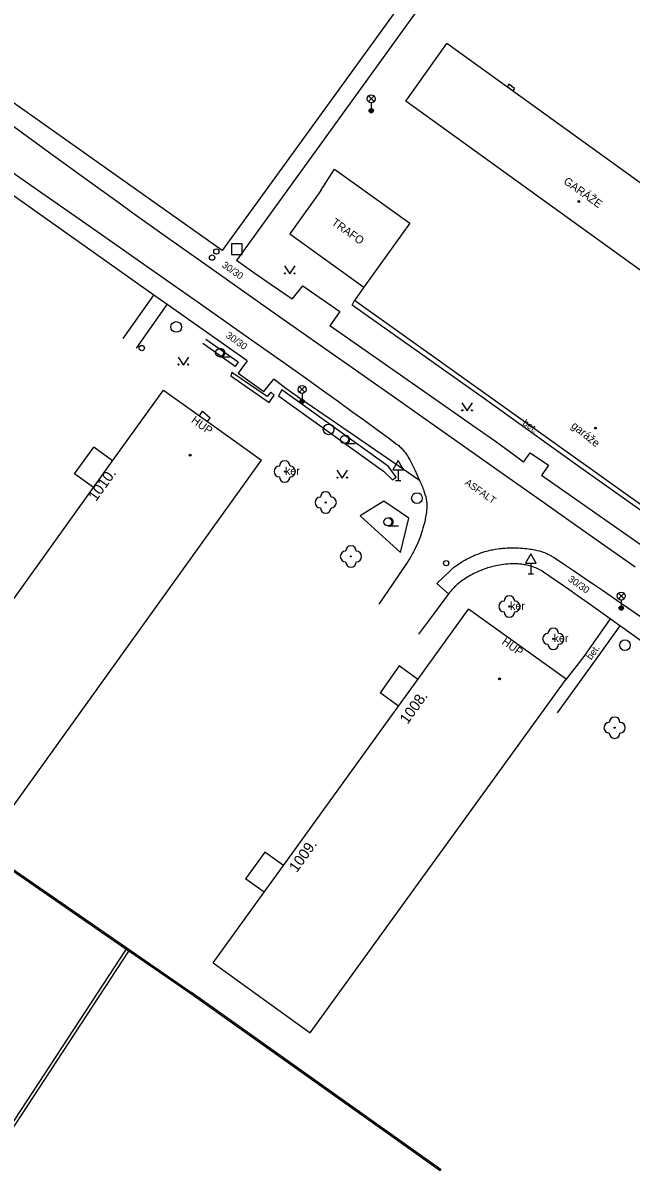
# Model space of a CAD drawing. Extents: x -539515 to -538098, y -1182060 to -1180157.
# Drawn here: x -538497 to -538439.9, y -1181228.2 to -1181121.5 of the extents above; entities that cross this region are included whole.
import ezdxf

# ---------------------------------------------------------------- set-up
doc = ezdxf.new("R2010")
doc.units = 0
for name, color, linetype in [('Vrstva 10', 7, 'Continuous'), ('Vrstva 11', 7, 'Continuous'), ('Vrstva 21', 7, 'Continuous'), ('Vrstva 22', 7, 'Continuous'), ('Vrstva 24', 7, 'Continuous'), ('Vrstva 26', 7, 'Continuous'), ('Vrstva 27', 7, 'Continuous'), ('Vrstva 28', 7, 'Continuous'), ('Vrstva 33', 7, 'Continuous'), ('Vrstva 34', 7, 'Continuous'), ('Vrstva 36', 7, 'Continuous'), ('Vrstva 39', 7, 'Continuous'), ('Vrstva 40', 7, 'Continuous'), ('Vrstva 41', 7, 'Continuous'), ('Vrstva 42', 7, 'Continuous'), ('Vrstva 47', 7, 'Continuous'), ('Vrstva 5', 7, 'Continuous'), ('Vrstva 7', 7, 'Continuous')]:
    doc.layers.add(name, color=color, linetype=linetype)

msp = doc.modelspace()

# ---------------------------------------------------------------- linework, layer by layer
at = {"layer": 'Vrstva 10'}
for p, q in [((-538499.115, -1181130.247), (-538494.435, -1181133.635)), ((-538500.14, -1181133.94), (-538495.902, -1181136.885)), ((-538480.35, -1181143.74), (-538473.193, -1181148.779)), ((-538473.193, -1181148.779), (-538462.451, -1181156.33)), ((-538462.451, -1181156.33), (-538451.71, -1181163.88)), ((-538445.031, -1181168.587), (-538439.581, -1181172.439)), ((-538462.322, -1181174.082), (-538463.585, -1181175.933))]:
    msp.add_line(p, q, dxfattribs=at)
for points in [[(-538494.435, -1181133.635), (-538490.924, -1181136.176), (-538488.288, -1181138.078)], [(-538495.902, -1181136.885), (-538492.726, -1181139.097), (-538490.346, -1181140.758)], [(-538488.288, -1181138.078), (-538486.309, -1181139.501), (-538484.822, -1181140.565), (-538483.706, -1181141.362), (-538482.03, -1181142.553), (-538480.35, -1181143.74)], [(-538490.346, -1181140.758), (-538486.777, -1181143.256), (-538484.993, -1181144.507), (-538483.21, -1181145.76)], [(-538483.21, -1181145.76), (-538480.537, -1181147.638)], [(-538480.537, -1181147.638), (-538478.2, -1181149.279), (-538476.157, -1181150.715), (-538474.371, -1181151.973), (-538472.81, -1181153.076)], [(-538472.81, -1181153.076), (-538471.446, -1181154.043), (-538470.252, -1181154.892)], [(-538470.252, -1181154.892), (-538469.209, -1181155.637), (-538467.385, -1181156.947), (-538466.019, -1181157.934), (-538464.996, -1181158.678), (-538463.462, -1181159.8), (-538462.696, -1181160.364)], [(-538462.696, -1181160.364), (-538461.93, -1181160.93), (-538461.83, -1181161.007), (-538461.736, -1181161.085), (-538461.648, -1181161.162), (-538461.566, -1181161.24), (-538461.489, -1181161.317), (-538461.416, -1181161.394), (-538461.348, -1181161.47), (-538461.283, -1181161.545), (-538461.222, -1181161.619)], [(-538461.222, -1181161.619), (-538461.109, -1181161.767), (-538461.007, -1181161.91), (-538460.916, -1181162.047), (-538460.833, -1181162.178), (-538460.758, -1181162.304), (-538460.69, -1181162.424), (-538460.567, -1181162.653), (-538460.463, -1181162.857), (-538460.375, -1181163.039), (-538460.225, -1181163.362), (-538460.004, -1181163.855), (-538459.78, -1181164.35), (-538459.632, -1181164.677), (-538459.57, -1181164.821), (-538459.513, -1181164.957), (-538459.462, -1181165.084), (-538459.416, -1181165.204), (-538459.374, -1181165.316), (-538459.303, -1181165.526), (-538459.246, -1181165.711), (-538459.203, -1181165.872), (-538459.17, -1181166.013), (-538459.146, -1181166.136)], [(-538451.71, -1181163.88), (-538448.147, -1181166.389), (-538445.031, -1181168.587)], [(-538459.146, -1181166.136), (-538459.127, -1181166.244), (-538459.114, -1181166.338), (-538459.104, -1181166.42), (-538459.093, -1181166.563), (-538459.088, -1181166.67), (-538459.088, -1181166.751), (-538459.091, -1181166.871), (-538459.1, -1181166.99), (-538459.118, -1181167.157), (-538459.138, -1181167.319), (-538459.161, -1181167.477), (-538459.185, -1181167.63), (-538459.212, -1181167.78), (-538459.239, -1181167.924), (-538459.268, -1181168.065), (-538459.331, -1181168.337), (-538459.395, -1181168.593), (-538459.462, -1181168.832), (-538459.53, -1181169.057), (-538459.598, -1181169.267), (-538459.665, -1181169.463), (-538459.731, -1181169.646), (-538459.796, -1181169.817), (-538459.86, -1181169.976), (-538459.921, -1181170.125), (-538460.041, -1181170.403), (-538460.152, -1181170.643), (-538460.253, -1181170.85), (-538460.345, -1181171.03), (-538460.427, -1181171.186), (-538460.576, -1181171.456), (-538460.692, -1181171.654), (-538460.782, -1181171.801), (-538460.919, -1181172.018), (-538461.06, -1181172.23), (-538462.322, -1181174.082)], [(-538458.15, -1181174.01), (-538457.52, -1181173.4), (-538456.891, -1181172.791), (-538456.784, -1181172.69), (-538456.682, -1181172.6), (-538456.585, -1181172.517), (-538456.493, -1181172.442), (-538456.405, -1181172.374), (-538456.237, -1181172.25), (-538456.086, -1181172.146), (-538455.951, -1181172.058), (-538455.83, -1181171.984), (-538455.723, -1181171.92), (-538455.531, -1181171.811), (-538455.383, -1181171.732), (-538455.155, -1181171.615), (-538454.92, -1181171.5), (-538454.798, -1181171.443), (-538454.68, -1181171.39), (-538454.451, -1181171.293), (-538454.236, -1181171.209), (-538454.034, -1181171.137), (-538453.845, -1181171.074), (-538453.667, -1181171.019), (-538453.5, -1181170.972), (-538453.344, -1181170.931), (-538453.197, -1181170.895), (-538453.06, -1181170.864), (-538452.931, -1181170.837), (-538452.689, -1181170.792), (-538452.478, -1181170.758), (-538452.293, -1181170.733), (-538452.131, -1181170.714), (-538451.989, -1181170.7), (-538451.742, -1181170.68), (-538451.556, -1181170.67), (-538451.278, -1181170.661), (-538451, -1181170.66), (-538450.757, -1181170.664), (-538450.527, -1181170.672), (-538450.31, -1181170.682), (-538450.105, -1181170.696), (-538449.912, -1181170.712), (-538449.732, -1181170.73), (-538449.562, -1181170.751), (-538449.403, -1181170.773), (-538449.255, -1181170.797)], [(-538449.255, -1181170.797), (-538449.116, -1181170.822), (-538448.986, -1181170.848), (-538448.865, -1181170.874), (-538448.751, -1181170.901), (-538448.541, -1181170.956), (-538448.358, -1181171.011), (-538448.2, -1181171.064), (-538448.063, -1181171.114), (-538447.944, -1181171.161), (-538447.841, -1181171.204), (-538447.752, -1181171.245), (-538447.597, -1181171.319), (-538447.483, -1181171.379), (-538447.398, -1181171.427), (-538447.273, -1181171.501), (-538447.15, -1181171.58), (-538446.179, -1181172.229), (-538445.244, -1181172.858), (-538444.343, -1181173.468), (-538443.475, -1181174.058), (-538442.638, -1181174.631), (-538441.83, -1181175.185), (-538441.051, -1181175.723)], [(-538441.051, -1181175.723), (-538440.3, -1181176.243), (-538439.574, -1181176.748), (-538438.873, -1181177.237), (-538437.522, -1181178.184), (-538436.261, -1181179.073), (-538435.083, -1181179.906), (-538433.984, -1181180.687), (-538432.955, -1181181.42)]]:
    msp.add_lwpolyline(points, dxfattribs=at)
at = {"layer": 'Vrstva 11'}
for p, q in [((-538460.81, -1181118.69), (-538478.273, -1181142.788)), ((-538458.65, -1181118.41), (-538476.94, -1181143.73)), ((-538486.398, -1181137.048), (-538498.582, -1181128.431)), ((-538478.273, -1181142.788), (-538486.398, -1181137.048)), ((-538484.69, -1181146.97), (-538498.11, -1181137.495)), ((-538475.317, -1181144.873), (-538476.94, -1181143.73)), ((-538487.574, -1181151.055), (-538484.69, -1181146.97)), ((-538466.11, -1181147.92), (-538465.89, -1181147.48)), ((-538486.315, -1181151.944), (-538483.43, -1181147.86)), ((-538475.94, -1181153.12), (-538483.43, -1181147.86)), ((-538453.69, -1181156.71), (-538466.11, -1181147.92)), ((-538459.584, -1181155.864), (-538468.2, -1181149.85)), ((-538457.105, -1181157.598), (-538459.584, -1181155.864)), ((-538444.95, -1181162.96), (-538453.69, -1181156.71)), ((-538492.119, -1181163.713), (-538490.307, -1181161.235)), ((-538488.551, -1181162.519), (-538490.307, -1181161.235)), ((-538490.341, -1181165.013), (-538492.119, -1181163.713)), ((-538434.91, -1181170.11), (-538444.95, -1181162.96)), ((-538457.06, -1181174.97), (-538458.15, -1181174.01)), ((-538440.99, -1181177.97), (-538443.53, -1181181.49)), ((-538461.7, -1181181.72), (-538463.47, -1181184.25)), ((-538459.938, -1181182.994), (-538461.7, -1181181.72)), ((-538443.53, -1181181.49), (-538446.868, -1181186.116)), ((-538461.746, -1181185.496), (-538463.47, -1181184.25)), ((-538500.728, -1181198.848), (-538481.148, -1181212.344)), ((-538474.28, -1181199.18), (-538476.09, -1181201.68)), ((-538472.542, -1181200.436), (-538474.28, -1181199.18)), ((-538474.35, -1181202.938), (-538476.09, -1181201.68)), ((-538503.23, -1181233.178), (-538487.038, -1181208.466)), ((-538457.74, -1181228.946), (-538481.148, -1181212.344))]:
    msp.add_line(p, q, dxfattribs=at)
for points in [[(-538471.71, -1181147.37), (-538473.692, -1181146.015), (-538475.317, -1181144.873)], [(-538471.71, -1181147.37), (-538470.73, -1181146.1), (-538467.26, -1181148.52), (-538468.2, -1181149.85)], [(-538483.43, -1181147.86), (-538484.06, -1181147.415), (-538484.69, -1181146.97)], [(-538475.94, -1181153.12), (-538476.77, -1181154.28), (-538474.38, -1181156), (-538473.45, -1181154.86)], [(-538467.97, -1181158.74), (-538468.944, -1181158.071), (-538469.855, -1181157.441), (-538470.708, -1181156.849), (-538472.305, -1181155.734), (-538473.45, -1181154.86)], [(-538451.16, -1181161.78), (-538452.767, -1181160.645), (-538454.275, -1181159.584), (-538457.105, -1181157.598)], [(-538459.78, -1181164.35), (-538463.875, -1181161.545), (-538467.97, -1181158.74)], [(-538450.03, -1181162.63), (-538451.16, -1181161.78)], [(-538450.03, -1181162.63), (-538449.41, -1181161.77), (-538447.68, -1181162.92), (-538448.34, -1181163.88)], [(-538435.255, -1181173.03), (-538448.34, -1181163.88)], [(-538445.792, -1181174.573), (-538446.97, -1181173.753), (-538448.15, -1181172.94), (-538448.269, -1181172.862), (-538448.388, -1181172.789), (-538448.509, -1181172.722), (-538448.63, -1181172.659), (-538448.751, -1181172.602), (-538448.873, -1181172.549), (-538448.995, -1181172.5), (-538449.117, -1181172.455), (-538449.238, -1181172.414), (-538449.36, -1181172.377), (-538449.481, -1181172.344), (-538449.601, -1181172.313), (-538449.721, -1181172.286), (-538449.841, -1181172.262), (-538449.959, -1181172.241), (-538450.077, -1181172.223), (-538450.193, -1181172.207), (-538450.309, -1181172.194), (-538450.423, -1181172.183), (-538450.537, -1181172.174), (-538450.649, -1181172.168), (-538450.872, -1181172.16), (-538451.09, -1181172.16), (-538451.302, -1181172.167), (-538451.508, -1181172.179), (-538451.709, -1181172.197), (-538451.904, -1181172.219), (-538452.093, -1181172.245), (-538452.277, -1181172.274), (-538452.454, -1181172.307), (-538452.626, -1181172.342), (-538452.792, -1181172.38), (-538452.952, -1181172.42), (-538453.107, -1181172.461), (-538453.256, -1181172.504), (-538453.4, -1181172.548), (-538453.539, -1181172.594), (-538453.672, -1181172.639), (-538453.801, -1181172.686), (-538454.048, -1181172.781), (-538454.277, -1181172.877), (-538454.487, -1181172.973), (-538454.682, -1181173.067), (-538454.862, -1181173.16)], [(-538454.862, -1181173.16), (-538455.027, -1181173.251), (-538455.18, -1181173.338), (-538455.32, -1181173.423), (-538455.45, -1181173.505), (-538455.569, -1181173.584), (-538455.679, -1181173.659), (-538455.78, -1181173.732), (-538455.965, -1181173.871), (-538456.122, -1181173.996)], [(-538456.122, -1181173.996), (-538456.255, -1181174.109), (-538456.368, -1181174.21), (-538456.464, -1181174.3), (-538456.546, -1181174.38), (-538456.685, -1181174.523), (-538456.784, -1181174.632), (-538456.857, -1181174.715), (-538456.961, -1181174.841), (-538457.06, -1181174.97), (-538458.47, -1181176.864), (-538459.881, -1181178.758)], [(-538442.571, -1181176.843), (-538443.963, -1181175.857), (-538445.008, -1181175.122), (-538445.792, -1181174.573)], [(-538441.92, -1181177.33), (-538444.39, -1181180.86), (-538446.05, -1181182.96)], [(-538441.92, -1181177.33), (-538442.571, -1181176.843)], [(-538440.99, -1181177.97), (-538441.92, -1181177.33)], [(-538434.951, -1181182.295), (-538438.247, -1181179.933), (-538440.717, -1181178.164), (-538440.99, -1181177.97)]]:
    msp.add_lwpolyline(points, dxfattribs=at)
at = {"layer": 'Vrstva 21'}
for p, q in [((-538474.06, -1181156.487), (-538477.38, -1181154.22)), ((-538472.69, -1181155.86), (-538472.99, -1181156.43)), ((-538462.7, -1181163.03), (-538472.69, -1181155.86)), ((-538472.99, -1181156.43), (-538463.17, -1181163.49)), ((-538465.35, -1181167.67), (-538461.56, -1181171.11)), ((-538461.56, -1181171.11), (-538460.77, -1181167.89))]:
    msp.add_line(p, q, dxfattribs=at)
for points in [[(-538479.81, -1181151.09), (-538476.78, -1181153.22), (-538477.05, -1181153.65), (-538480.102, -1181151.505)], [(-538477.38, -1181154.22), (-538477.47, -1181154.55), (-538473.87, -1181157.05), (-538473.42, -1181156.36), (-538473.71, -1181156.08), (-538474.06, -1181156.487)], [(-538463.17, -1181163.49), (-538462.31, -1181164.29), (-538461.96, -1181164.04), (-538462.7, -1181163.03)], [(-538460.77, -1181167.89), (-538463.13, -1181166.29), (-538465.35, -1181167.67)]]:
    msp.add_lwpolyline(points, dxfattribs=at)
at = {"layer": 'Vrstva 22'}
for centre in [(-538472.42, -1181163.51), (-538468.58, -1181166.41), (-538466.21, -1181171.47), (-538451.36, -1181176.16), (-538447.24, -1181179.19), (-538441.49, -1181187.52)]:
    msp.add_circle(centre, 0.05, dxfattribs=at)
for centre, start, end in [((-538472.42, -1181163.01), 0, 180), ((-538472.92, -1181163.51), 90, 270), ((-538471.92, -1181163.51), 270, 90), ((-538472.42, -1181164.01), 180, 0), ((-538469.08, -1181166.41), 90, 270), ((-538468.58, -1181165.91), 0, 180), ((-538468.08, -1181166.41), 270, 90), ((-538468.58, -1181166.91), 180, 0), ((-538466.71, -1181171.47), 90, 270), ((-538466.21, -1181170.97), 0, 180), ((-538465.71, -1181171.47), 270, 90), ((-538466.21, -1181171.97), 180, 0), ((-538451.36, -1181175.66), 0, 180), ((-538451.86, -1181176.16), 90, 270), ((-538450.86, -1181176.16), 270, 90), ((-538451.36, -1181176.66), 180, 0), ((-538447.74, -1181179.19), 90, 270), ((-538447.24, -1181178.69), 0, 180), ((-538446.74, -1181179.19), 270, 90), ((-538447.24, -1181179.69), 180, 0), ((-538441.99, -1181187.52), 90, 270), ((-538441.49, -1181187.02), 0, 180), ((-538440.99, -1181187.52), 270, 90), ((-538441.49, -1181188.02), 180, 0)]:
    msp.add_arc(centre, 0.5, start, end, dxfattribs=at)
at = {"layer": 'Vrstva 24'}
for p, q in [((-538451.4, -1181127.21), (-538451.577, -1181127.451)), ((-538451.047, -1181127.841), (-538451.577, -1181127.451)), ((-538450.87, -1181127.6), (-538451.4, -1181127.21)), ((-538450.87, -1181127.6), (-538451.047, -1181127.841)), ((-538480.421, -1181158.28), (-538480.12, -1181157.86)), ((-538480.12, -1181157.86), (-538479.4, -1181158.47)), ((-538479.657, -1181158.828), (-538479.4, -1181158.47))]:
    msp.add_line(p, q, dxfattribs=at)
at = {"layer": 'Vrstva 26'}
msp.add_lwpolyline([(-538477.41, -1181143.18), (-538476.41, -1181143.18), (-538476.41, -1181142.18), (-538477.41, -1181142.18)], close=True, dxfattribs=at)
at = {"layer": 'Vrstva 27'}
for centre in [(-538482.59, -1181149.96), (-538468.3, -1181159.56), (-538460.023, -1181166), (-538440.52, -1181179.78)]:
    msp.add_circle(centre, 0.5, dxfattribs=at)
at = {"layer": 'Vrstva 28'}
for centre in [(-538479.233, -1181143.456), (-538478.83, -1181142.885), (-538485.824, -1181151.942), (-538457.285, -1181172.096)]:
    msp.add_circle(centre, 0.25, dxfattribs=at)
at = {"layer": 'Vrstva 33'}
for p, q in [((-538464.575, -1181128.84), (-538464.045, -1181128.31)), ((-538464.575, -1181128.31), (-538464.045, -1181128.84)), ((-538464.31, -1181128.95), (-538464.31, -1181129.7)), ((-538471.054, -1181156.081), (-538470.526, -1181155.551)), ((-538471.054, -1181155.551), (-538470.526, -1181156.081)), ((-538470.79, -1181156.19), (-538470.79, -1181156.94)), ((-538441.135, -1181175.45), (-538440.605, -1181174.92)), ((-538441.135, -1181174.92), (-538440.605, -1181175.45)), ((-538440.87, -1181175.56), (-538440.87, -1181176.31))]:
    msp.add_line(p, q, dxfattribs=at)
for centre, radius in [((-538464.31, -1181128.575), 0.375), ((-538464.31, -1181129.7), 0.2), ((-538464.31, -1181129.7), 0.145), ((-538464.31, -1181129.7), 0.0876), ((-538470.79, -1181155.816), 0.375), ((-538470.79, -1181156.941), 0.2), ((-538470.79, -1181156.941), 0.145), ((-538470.79, -1181156.941), 0.0876), ((-538440.87, -1181175.185), 0.375), ((-538440.87, -1181176.31), 0.2), ((-538440.87, -1181176.31), 0.145), ((-538440.87, -1181176.31), 0.0876)]:
    msp.add_circle(centre, radius, dxfattribs=at)
at = {"layer": 'Vrstva 34'}
for p, q in [((-538461.78, -1181163.344), (-538461.78, -1181164.36)), ((-538462.03, -1181164.36), (-538461.53, -1181164.36)), ((-538449.35, -1181172.094), (-538449.35, -1181173.11)), ((-538449.6, -1181173.11), (-538449.1, -1181173.11))]:
    msp.add_line(p, q, dxfattribs=at)
for points in [[(-538462.28, -1181163.344), (-538461.28, -1181163.344), (-538461.78, -1181162.476)], [(-538449.85, -1181172.094), (-538448.85, -1181172.094), (-538449.35, -1181171.226)]]:
    msp.add_lwpolyline(points, close=True, dxfattribs=at)
at = {"layer": 'Vrstva 36'}
for p, q in [((-538478.524, -1181152.744), (-538477.524, -1181152.744)), ((-538466.826, -1181160.895), (-538465.826, -1181160.895)), ((-538462.752, -1181168.613), (-538461.752, -1181168.613))]:
    msp.add_line(p, q, dxfattribs=at)
for points in [[(-538472.451, -1181144.241), (-538471.951, -1181144.991), (-538471.451, -1181144.241)], [(-538482.418, -1181152.778), (-538481.918, -1181153.528), (-538481.418, -1181152.778)], [(-538455.819, -1181157.077), (-538455.319, -1181157.827), (-538454.819, -1181157.077)], [(-538467.527, -1181163.374), (-538467.027, -1181164.124), (-538466.527, -1181163.374)]]:
    msp.add_lwpolyline(points, dxfattribs=at)
for centre, radius in [((-538472.401, -1181144.941), 0.05), ((-538471.502, -1181144.941), 0.05), ((-538478.524, -1181152.369), 0.375), ((-538482.368, -1181153.478), 0.05), ((-538481.469, -1181153.478), 0.05), ((-538455.769, -1181157.777), 0.05), ((-538454.87, -1181157.777), 0.05), ((-538466.826, -1181160.52), 0.375), ((-538467.477, -1181164.074), 0.05), ((-538466.578, -1181164.074), 0.05), ((-538462.752, -1181168.238), 0.375)]:
    msp.add_circle(centre, radius, dxfattribs=at)
for centre in [(-538478.399, -1181152.369), (-538466.701, -1181160.52), (-538462.627, -1181168.238)]:
    msp.add_arc(centre, 0.375, 260.40593, 99.59406, dxfattribs=at)
at = {"layer": 'Vrstva 39'}
for centre, radius in [((-538444.848, -1181138.199), 0.09), ((-538444.848, -1181138.199), 0.0398), ((-538443.284, -1181159.431), 0.09), ((-538443.284, -1181159.431), 0.0398), ((-538481.274, -1181161.984), 0.09), ((-538481.274, -1181161.984), 0.0398), ((-538452.272, -1181182.941), 0.09), ((-538452.272, -1181182.941), 0.0398)]:
    msp.add_circle(centre, radius, dxfattribs=at)
at = {"layer": 'Vrstva 5'}
for p, q in [((-538461.07, -1181128.8), (-538457.22, -1181123.39)), ((-538427.17, -1181145.05), (-538457.22, -1181123.39)), ((-538431.02, -1181150.46), (-538461.07, -1181128.8)), ((-538469.029, -1181137.175), (-538467.74, -1181135.17)), ((-538467.74, -1181135.17), (-538460.69, -1181140.24)), ((-538469.029, -1181137.175), (-538471.94, -1181141.24)), ((-538471.94, -1181141.24), (-538464.989, -1181146.218)), ((-538421.05, -1181179.47), (-538465.89, -1181147.48)), ((-538498.513, -1181195.761), (-538474.61, -1181162.45)), ((-538446.05, -1181182.96), (-538455.18, -1181176.41)), ((-538470.02, -1181216.13), (-538446.05, -1181182.96)), ((-538479.127, -1181209.548), (-538470.02, -1181216.13))]:
    msp.add_line(p, q, dxfattribs=at)
for points in [[(-538460.69, -1181140.24), (-538464.989, -1181146.218)], [(-538464.989, -1181146.218), (-538465.89, -1181147.48)], [(-538488.551, -1181162.519), (-538483.78, -1181155.87)], [(-538483.78, -1181155.87), (-538480.421, -1181158.28)], [(-538480.421, -1181158.28), (-538479.657, -1181158.828)], [(-538479.657, -1181158.828), (-538474.61, -1181162.45)], [(-538490.341, -1181165.013), (-538488.551, -1181162.519)], [(-538507.683, -1181189.181), (-538490.341, -1181165.013)], [(-538459.938, -1181182.994), (-538455.18, -1181176.41)], [(-538461.746, -1181185.496), (-538459.938, -1181182.994)], [(-538472.542, -1181200.436), (-538461.746, -1181185.496)], [(-538474.35, -1181202.938), (-538472.542, -1181200.436)], [(-538479.127, -1181209.548), (-538474.35, -1181202.938)]]:
    msp.add_lwpolyline(points, dxfattribs=at)
at = {"layer": 'Vrstva 7'}
for p, q in [((-538503.481, -1181233.014), (-538487.285, -1181208.295)), ((-538462.166, -1181225.99), (-538481.235, -1181212.465)), ((-538457.821, -1181229.072), (-538462.166, -1181225.99))]:
    msp.add_line(p, q, dxfattribs=at)
for points in [[(-538487.285, -1181208.295), (-538500.897, -1181198.913)], [(-538487.038, -1181208.466), (-538487.285, -1181208.295)], [(-538481.235, -1181212.465), (-538487.038, -1181208.466)]]:
    msp.add_lwpolyline(points, dxfattribs=at)

# ---------------------------------------------------------------- texts
at = {"layer": 'Vrstva 40'}
for s, rotation, p in [('30/30', 324.85327, (-538478.366, -1181144.291)), ('30/30', 324.63961, (-538478.001, -1181150.89)), ('bet.', 325.35674, (-538450.174, -1181159.091)), ('ASFALT', 324.89075, (-538455.587, -1181164.684)), ('30/30', 324.90151, (-538445.915, -1181173.726)), ('bet.', 54.96521, (-538443.677, -1181181.221))]:
    msp.add_text(s, height=0.65, rotation=rotation, dxfattribs=at).set_placement(p)
at = {"layer": 'Vrstva 41'}
for s, rotation, p in [('GARÁŽE', 324.49497, (-538446.346, -1181136.461)), ('TRAFO', 324.39143, (-538468.09, -1181140.307)), ('HUP', 324.33839, (-538481.245, -1181158.851)), ('garáže', 320.90644, (-538445.628, -1181159.34)), ('HUP', 324.34377, (-538452.129, -1181179.61))]:
    msp.add_text(s, height=0.75, rotation=rotation, dxfattribs=at).set_placement(p)
at = {"layer": 'Vrstva 42'}
for p in [(-538472.399, -1181163.831), (-538451.298, -1181176.473), (-538447.216, -1181179.495)]:
    msp.add_text('ker', height=0.75, dxfattribs=at).set_placement(p)
at = {"layer": 'Vrstva 47'}
for s, p in [('1010.', (-538490.113, -1181166.374)), ('1008.', (-538460.907, -1181187.258)), ('1009.', (-538471.291, -1181201.149))]:
    msp.add_text(s, height=1, rotation=54.33839, dxfattribs=at).set_placement(p)

doc.saveas('drawing.dxf')
